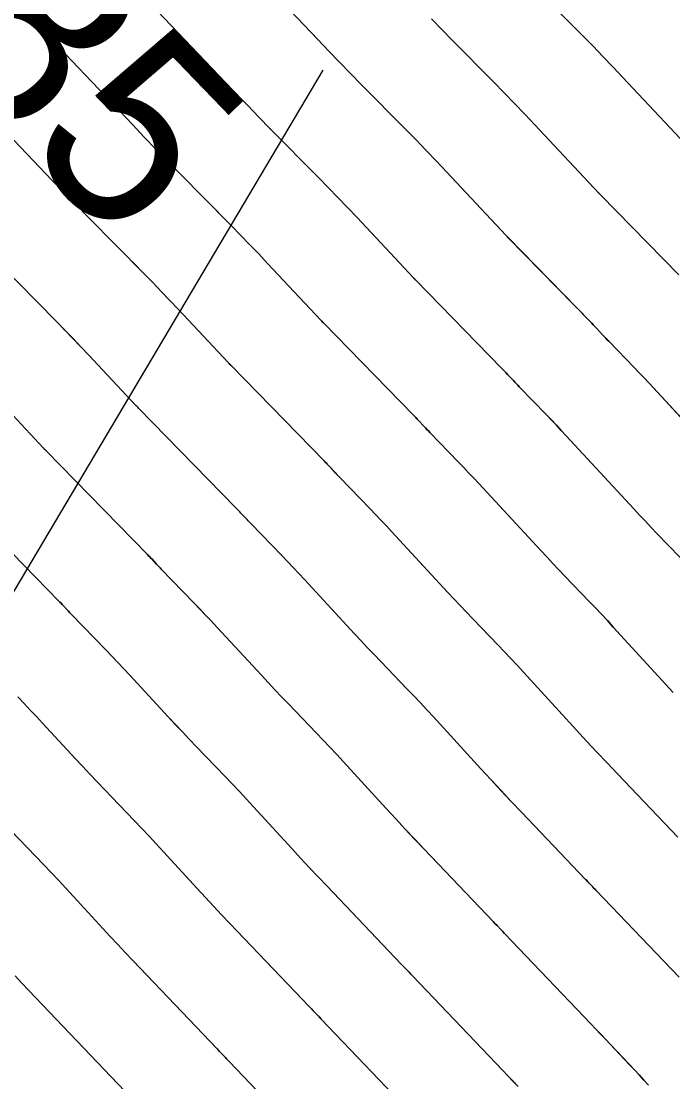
# Model space of a CAD drawing. Extents: x 954385 to 988206, y 1868364 to 1924553.
# Drawn here: x 955947.73 to 955968.03, y 1922937.41 to 1922970.46 of the extents above; entities that cross this region are included whole.
import ezdxf

# ---------------------------------------------------------------- set-up
doc = ezdxf.new("R2010")
doc.units = 0
for name, color, linetype in [('1', 7, 'Continuous'), ('Ex_Contour Labels', 7, 'Continuous'), ('Ex_Major Contours', 7, 'Continuous'), ('Ex_Minor Contours', 7, 'Continuous'), ('Slopes', 7, 'Continuous')]:
    doc.layers.add(name, color=color, linetype=linetype)

msp = doc.modelspace()

# ---------------------------------------------------------------- linework, layer by layer
at = {"layer": '1'}
for points in [[(955969.718, 1922956.554), (955967.426, 1922959.034), (955967.28, 1922959.191), (955967.133, 1922959.348), (955966.985, 1922959.504), (955966.836, 1922959.658), (955966.037, 1922960.483), (955965.988, 1922960.534), (955965.94, 1922960.585), (955965.891, 1922960.636), (955965.843, 1922960.688), (955965.651, 1922960.895), (955965.603, 1922960.946), (955965.554, 1922960.997), (955965.506, 1922961.048), (955965.456, 1922961.099), (955962.906, 1922963.711), (955962.881, 1922963.736), (955962.851, 1922963.767), (955962.839, 1922963.78), (955962.833, 1922963.786), (955960.977, 1922965.768), (955960.665, 1922966.1), (955960.35, 1922966.429), (955960.033, 1922966.756), (955959.714, 1922967.081), (955958.323, 1922968.489), (955957.986, 1922968.832), (955957.65, 1922969.177), (955957.315, 1922969.523), (955956.982, 1922969.871), (955950.398, 1922976.786)], [(955968.263, 1922953.742), (955967.536, 1922954.497), (955967.355, 1922954.686), (955967.175, 1922954.876), (955966.996, 1922955.067), (955966.818, 1922955.259), (955964.708, 1922957.541), (955964.555, 1922957.705), (955964.402, 1922957.869), (955964.247, 1922958.031), (955964.091, 1922958.193), (955963.248, 1922959.064), (955963.202, 1922959.112), (955963.156, 1922959.161), (955963.11, 1922959.209), (955963.064, 1922959.258), (955962.882, 1922959.454), (955962.837, 1922959.503), (955962.791, 1922959.551), (955962.744, 1922959.599), (955962.698, 1922959.647), (955960.026, 1922962.384), (955960.001, 1922962.41), (955959.969, 1922962.442), (955959.957, 1922962.455), (955959.951, 1922962.461), (955958.193, 1922964.339), (955957.897, 1922964.653), (955957.599, 1922964.965), (955957.298, 1922965.275), (955956.996, 1922965.583), (955955.489, 1922967.108), (955955.137, 1922967.466), (955954.788, 1922967.825), (955954.439, 1922968.185), (955954.093, 1922968.547), (955947.946, 1922975.003)], [(955945.494, 1922973.22), (955951.204, 1922967.223), (955951.564, 1922966.847), (955951.926, 1922966.472), (955952.289, 1922966.099), (955952.655, 1922965.728), (955954.278, 1922964.085), (955954.564, 1922963.794), (955954.847, 1922963.501), (955955.129, 1922963.206), (955955.409, 1922962.909), (955957.068, 1922961.137), (955957.081, 1922961.123), (955957.094, 1922961.11), (955957.14, 1922961.063), (955957.147, 1922961.056), (955959.939, 1922958.196), (955959.983, 1922958.15), (955960.027, 1922958.105), (955960.07, 1922958.059), (955960.113, 1922958.013), (955960.285, 1922957.828), (955960.329, 1922957.782), (955960.372, 1922957.736), (955960.415, 1922957.69), (955960.459, 1922957.645), (955961.347, 1922956.728), (955961.509, 1922956.559), (955961.67, 1922956.39), (955961.831, 1922956.219), (955961.99, 1922956.048), (955963.917, 1922953.963), (955964.103, 1922953.763), (955964.291, 1922953.563), (955964.479, 1922953.364), (955964.668, 1922953.167), (955965.428, 1922952.377), (955965.617, 1922952.179), (955965.805, 1922951.98), (955965.992, 1922951.78), (955966.177, 1922951.578), (955968.042, 1922949.54)], [(955943.042, 1922971.437), (955948.315, 1922965.899), (955948.688, 1922965.508), (955949.064, 1922965.12), (955949.441, 1922964.733), (955949.82, 1922964.347), (955951.56, 1922962.586), (955951.829, 1922962.312), (955952.096, 1922962.037), (955952.361, 1922961.759), (955952.624, 1922961.48), (955954.185, 1922959.812), (955954.199, 1922959.798), (955954.213, 1922959.784), (955954.261, 1922959.735), (955954.267, 1922959.728), (955957.181, 1922956.744), (955957.222, 1922956.702), (955957.263, 1922956.659), (955957.304, 1922956.616), (955957.345, 1922956.572), (955957.507, 1922956.398), (955957.547, 1922956.355), (955957.588, 1922956.312), (955957.629, 1922956.269), (955957.67, 1922956.226), (955958.603, 1922955.262), (955958.771, 1922955.087), (955958.939, 1922954.911), (955959.106, 1922954.733), (955959.272, 1922954.555), (955961.016, 1922952.668), (955961.21, 1922952.459), (955961.406, 1922952.25), (955961.603, 1922952.043), (955961.8, 1922951.836), (955962.593, 1922951.013), (955962.79, 1922950.806), (955962.987, 1922950.598), (955963.181, 1922950.389), (955963.375, 1922950.179), (955965.029, 1922948.372), (955965.345, 1922948.028), (955965.662, 1922947.687), (955965.982, 1922947.347), (955966.303, 1922947.008), (955968.182, 1922945.038)], [(955968.598, 1922966.435), (955966.462, 1922968.716), (955966.159, 1922969.038), (955965.853, 1922969.358), (955965.546, 1922969.676), (955965.236, 1922969.991), (955963.992, 1922971.25)], [(955968.215, 1922962.55), (955965.785, 1922965.039), (955965.762, 1922965.063), (955965.733, 1922965.092), (955965.721, 1922965.104), (955965.716, 1922965.11), (955963.737, 1922967.223), (955963.421, 1922967.559), (955963.101, 1922967.893), (955962.78, 1922968.225), (955962.457, 1922968.555), (955961.158, 1922969.869), (955960.834, 1922970.199), (955960.511, 1922970.529)], [(955968.224, 1922940.667), (955965.645, 1922943.37), (955965.617, 1922943.399), (955965.589, 1922943.428), (955965.561, 1922943.457), (955965.534, 1922943.486), (955965.423, 1922943.602), (955965.395, 1922943.631), (955965.367, 1922943.66), (955965.339, 1922943.689), (955965.312, 1922943.718), (955963.314, 1922945.813), (955962.995, 1922946.149), (955962.677, 1922946.487), (955962.362, 1922946.826), (955962.048, 1922947.167), (955960.573, 1922948.779), (955960.371, 1922948.998), (955960.168, 1922949.216), (955959.964, 1922949.433), (955959.758, 1922949.648), (955958.932, 1922950.506), (955958.726, 1922950.721), (955958.521, 1922950.937), (955958.318, 1922951.154), (955958.115, 1922951.372), (955956.553, 1922953.062), (955956.381, 1922953.247), (955956.208, 1922953.432), (955956.034, 1922953.615), (955955.858, 1922953.797), (955954.881, 1922954.807), (955954.842, 1922954.847), (955954.804, 1922954.887), (955954.766, 1922954.928), (955954.728, 1922954.968), (955954.576, 1922955.131), (955954.538, 1922955.172), (955954.499, 1922955.213), (955954.461, 1922955.253), (955954.422, 1922955.293), (955951.388, 1922958.401), (955951.36, 1922958.43), (955951.331, 1922958.459), (955951.317, 1922958.473), (955951.303, 1922958.488), (955949.84, 1922960.05), (955949.593, 1922960.312), (955949.345, 1922960.572), (955949.094, 1922960.831), (955948.842, 1922961.088), (955946.986, 1922962.967)], [(955947.056, 1922958.621), (955948.42, 1922957.164), (955948.435, 1922957.148), (955948.449, 1922957.133), (955948.494, 1922957.088), (955948.509, 1922957.073), (955951.663, 1922953.841), (955951.7, 1922953.804), (955951.736, 1922953.766), (955951.771, 1922953.729), (955951.807, 1922953.691), (955951.949, 1922953.538), (955951.984, 1922953.5), (955952.02, 1922953.463), (955952.056, 1922953.425), (955952.092, 1922953.387), (955953.114, 1922952.331), (955953.296, 1922952.142), (955953.477, 1922951.952), (955953.656, 1922951.761), (955953.835, 1922951.569), (955955.214, 1922950.077), (955955.425, 1922949.85), (955955.637, 1922949.624), (955955.85, 1922949.4), (955956.064, 1922949.176), (955956.923, 1922948.283), (955957.137, 1922948.059), (955957.35, 1922947.834), (955957.561, 1922947.608), (955957.771, 1922947.38), (955959.105, 1922945.922), (955959.398, 1922945.603), (955959.692, 1922945.287), (955959.988, 1922944.971), (955960.286, 1922944.657), (955962.441, 1922942.398), (955962.47, 1922942.367), (955962.499, 1922942.337), (955962.528, 1922942.307), (955962.557, 1922942.277), (955962.673, 1922942.156), (955962.702, 1922942.126), (955962.731, 1922942.096), (955962.76, 1922942.066), (955962.789, 1922942.035), (955965.481, 1922939.214), (955965.631, 1922939.056), (955965.782, 1922938.898), (955965.933, 1922938.739), (955966.083, 1922938.581), (955966.684, 1922937.946), (955966.834, 1922937.786), (955966.983, 1922937.626), (955967.13, 1922937.465), (955967.277, 1922937.303)], [(955945.629, 1922955.745), (955948.905, 1922952.39), (955948.939, 1922952.355), (955948.972, 1922952.32), (955949.005, 1922952.285), (955949.038, 1922952.25), (955949.17, 1922952.108), (955949.203, 1922952.073), (955949.236, 1922952.038), (955949.269, 1922952.003), (955949.303, 1922951.968), (955950.37, 1922950.866), (955950.558, 1922950.67), (955950.745, 1922950.473), (955950.932, 1922950.275), (955951.117, 1922950.076), (955952.313, 1922948.782), (955952.532, 1922948.546), (955952.752, 1922948.311), (955952.974, 1922948.078), (955953.196, 1922947.846), (955954.088, 1922946.919), (955954.31, 1922946.686), (955954.531, 1922946.452), (955954.75, 1922946.217), (955954.968, 1922945.981), (955956.162, 1922944.676), (955956.434, 1922944.381), (955956.707, 1922944.086), (955956.982, 1922943.794), (955957.259, 1922943.502), (955959.571, 1922941.078), (955959.601, 1922941.046), (955959.631, 1922941.015), (955959.662, 1922940.983), (955959.692, 1922940.952), (955959.813, 1922940.826), (955959.843, 1922940.794), (955959.873, 1922940.763), (955959.903, 1922940.732), (955959.933, 1922940.7), (955962.737, 1922937.762), (955962.894, 1922937.597), (955963.051, 1922937.432), (955963.208, 1922937.267)], [(955947.625, 1922949.401), (955947.82, 1922949.198), (955948.014, 1922948.994), (955948.207, 1922948.789), (955948.398, 1922948.583), (955949.413, 1922947.486), (955949.64, 1922947.242), (955949.868, 1922946.998), (955950.097, 1922946.756), (955950.328, 1922946.515), (955951.253, 1922945.554), (955951.484, 1922945.313), (955951.713, 1922945.07), (955951.94, 1922944.826), (955952.166, 1922944.581), (955953.218, 1922943.431), (955953.469, 1922943.158), (955953.722, 1922942.886), (955953.976, 1922942.616), (955954.231, 1922942.347), (955956.701, 1922939.757), (955956.732, 1922939.725), (955956.764, 1922939.692), (955956.795, 1922939.659), (955956.826, 1922939.627), (955956.952, 1922939.496), (955956.983, 1922939.463), (955957.015, 1922939.43), (955957.046, 1922939.398), (955957.077, 1922939.365), (955959.993, 1922936.309)], [(955957.25, 1922934.856), (955954.222, 1922938.03), (955954.189, 1922938.064), (955954.157, 1922938.098), (955954.124, 1922938.132), (955954.091, 1922938.166), (955953.961, 1922938.301), (955953.928, 1922938.335), (955953.896, 1922938.369), (955953.863, 1922938.403), (955953.831, 1922938.437), (955951.204, 1922941.192), (955950.97, 1922941.438), (955950.737, 1922941.686), (955950.505, 1922941.935), (955950.275, 1922942.186), (955949.357, 1922943.19), (955949.126, 1922943.44), (955948.894, 1922943.689), (955948.661, 1922943.936), (955948.426, 1922944.182), (955947.414, 1922945.233)], [(955950.961, 1922937.117), (955948.176, 1922940.036), (955947.964, 1922940.261), (955947.752, 1922940.486), (955947.541, 1922940.713)]]:
    msp.add_lwpolyline(points, dxfattribs=at)
at = {"layer": 'Ex_Major Contours'}
for points in [[(955968.043, 1922949.541), (955966.177, 1922951.578), (955965.992, 1922951.78), (955965.805, 1922951.98), (955965.617, 1922952.179), (955965.428, 1922952.377), (955964.669, 1922953.167), (955964.479, 1922953.365), (955964.291, 1922953.563), (955964.104, 1922953.763), (955963.917, 1922953.964), (955961.99, 1922956.048), (955961.831, 1922956.22), (955961.67, 1922956.39), (955961.509, 1922956.559), (955961.347, 1922956.728), (955960.459, 1922957.645), (955960.415, 1922957.691), (955960.372, 1922957.736), (955960.328, 1922957.782), (955960.285, 1922957.828), (955960.113, 1922958.013), (955960.07, 1922958.059), (955960.027, 1922958.105), (955959.983, 1922958.15), (955959.939, 1922958.195), (955957.148, 1922961.056), (955957.135, 1922961.07), (955957.121, 1922961.083), (955957.094, 1922961.11), (955957.081, 1922961.123), (955957.068, 1922961.137), (955955.408, 1922962.909), (955955.129, 1922963.206), (955954.847, 1922963.501), (955954.563, 1922963.793), (955954.278, 1922964.085), (955953.336, 1922965.038)], [(955947.625, 1922949.401), (955947.82, 1922949.198), (955948.014, 1922948.995), (955948.207, 1922948.79), (955948.398, 1922948.584), (955949.413, 1922947.486), (955949.64, 1922947.242), (955949.868, 1922946.999), (955950.098, 1922946.757), (955950.328, 1922946.516), (955951.253, 1922945.554), (955951.484, 1922945.313), (955951.713, 1922945.07), (955951.94, 1922944.826), (955952.166, 1922944.581), (955953.218, 1922943.431), (955953.47, 1922943.158), (955953.722, 1922942.886), (955953.976, 1922942.616), (955954.232, 1922942.347), (955956.702, 1922939.758), (955956.765, 1922939.692), (955956.828, 1922939.627), (955956.953, 1922939.496), (955957.015, 1922939.431), (955957.078, 1922939.365), (955959.994, 1922936.309)]]:
    msp.add_lwpolyline(points, dxfattribs=at)
at = {"layer": 'Ex_Minor Contours'}
for points in [[(955963.992, 1922971.25), (955965.236, 1922969.991), (955965.545, 1922969.676), (955965.853, 1922969.358), (955966.159, 1922969.038), (955966.462, 1922968.716), (955968.598, 1922966.435)], [(955960.511, 1922970.529), (955960.834, 1922970.198), (955961.158, 1922969.869), (955962.456, 1922968.555), (955962.78, 1922968.225), (955963.101, 1922967.893), (955963.42, 1922967.559), (955963.737, 1922967.223), (955965.715, 1922965.11), (955965.727, 1922965.098), (955965.739, 1922965.086), (955965.768, 1922965.057), (955965.786, 1922965.039), (955968.215, 1922962.55)], [(955957.639, 1922969.187), (955957.649, 1922969.177), (955957.985, 1922968.832), (955958.323, 1922968.489), (955959.714, 1922967.081), (955960.033, 1922966.756), (955960.35, 1922966.429), (955960.664, 1922966.1), (955960.977, 1922965.768), (955962.833, 1922963.786), (955962.845, 1922963.773), (955962.857, 1922963.761), (955962.888, 1922963.73), (955962.901, 1922963.718), (955962.907, 1922963.711), (955965.457, 1922961.098), (955965.506, 1922961.048), (955965.554, 1922960.997), (955965.603, 1922960.946), (955965.651, 1922960.894), (955965.843, 1922960.688), (955965.891, 1922960.637), (955965.939, 1922960.585), (955965.988, 1922960.534), (955966.037, 1922960.484), (955966.836, 1922959.659), (955966.985, 1922959.504), (955967.133, 1922959.348), (955967.28, 1922959.192), (955967.426, 1922959.034), (955969.719, 1922956.555)], [(955955.486, 1922967.111), (955955.489, 1922967.108), (955956.996, 1922965.583), (955957.298, 1922965.275), (955957.598, 1922964.965), (955957.897, 1922964.653), (955958.193, 1922964.339), (955959.95, 1922962.461), (955959.963, 1922962.448), (955959.976, 1922962.435), (955960.008, 1922962.403), (955960.021, 1922962.39), (955960.027, 1922962.384), (955962.698, 1922959.647), (955962.744, 1922959.599), (955962.791, 1922959.551), (955962.837, 1922959.502), (955962.882, 1922959.454), (955963.064, 1922959.258), (955963.11, 1922959.209), (955963.156, 1922959.161), (955963.202, 1922959.112), (955963.248, 1922959.064), (955964.091, 1922958.193), (955964.247, 1922958.032), (955964.402, 1922957.869), (955964.555, 1922957.706), (955964.708, 1922957.541), (955966.818, 1922955.259), (955966.996, 1922955.067), (955967.175, 1922954.876), (955967.356, 1922954.686), (955967.537, 1922954.497), (955968.263, 1922953.742)], [(955968.183, 1922945.038), (955966.303, 1922947.008), (955965.982, 1922947.347), (955965.663, 1922947.687), (955965.345, 1922948.029), (955965.029, 1922948.372), (955963.375, 1922950.179), (955963.182, 1922950.389), (955962.987, 1922950.598), (955962.791, 1922950.806), (955962.593, 1922951.013), (955961.801, 1922951.837), (955961.603, 1922952.043), (955961.406, 1922952.25), (955961.211, 1922952.459), (955961.016, 1922952.668), (955959.271, 1922954.556), (955959.106, 1922954.734), (955958.939, 1922954.911), (955958.771, 1922955.087), (955958.603, 1922955.262), (955957.67, 1922956.226), (955957.629, 1922956.269), (955957.588, 1922956.312), (955957.547, 1922956.355), (955957.506, 1922956.398), (955957.345, 1922956.572), (955957.304, 1922956.615), (955957.263, 1922956.659), (955957.222, 1922956.701), (955957.181, 1922956.744), (955954.269, 1922959.728), (955954.255, 1922959.742), (955954.241, 1922959.756), (955954.213, 1922959.784), (955954.199, 1922959.798), (955954.185, 1922959.812), (955952.624, 1922961.48), (955952.361, 1922961.759), (955952.096, 1922962.036), (955951.829, 1922962.312), (955951.56, 1922962.586), (955951.186, 1922962.965)], [(955968.225, 1922940.667), (955965.645, 1922943.371), (955965.59, 1922943.429), (955965.534, 1922943.487), (955965.424, 1922943.602), (955965.368, 1922943.66), (955965.313, 1922943.718), (955963.314, 1922945.813), (955962.995, 1922946.149), (955962.678, 1922946.487), (955962.362, 1922946.826), (955962.048, 1922947.167), (955960.573, 1922948.78), (955960.371, 1922948.999), (955960.168, 1922949.216), (955959.964, 1922949.433), (955959.758, 1922949.648), (955958.933, 1922950.506), (955958.727, 1922950.721), (955958.522, 1922950.937), (955958.318, 1922951.155), (955958.116, 1922951.373), (955956.553, 1922953.063), (955956.381, 1922953.248), (955956.208, 1922953.432), (955956.034, 1922953.615), (955955.858, 1922953.797), (955954.881, 1922954.807), (955954.842, 1922954.847), (955954.804, 1922954.887), (955954.766, 1922954.928), (955954.728, 1922954.968), (955954.576, 1922955.131), (955954.538, 1922955.172), (955954.5, 1922955.212), (955954.461, 1922955.253), (955954.422, 1922955.293), (955951.389, 1922958.401), (955951.375, 1922958.415), (955951.36, 1922958.43), (955951.331, 1922958.459), (955951.324, 1922958.466), (955951.317, 1922958.473), (955951.31, 1922958.48), (955951.303, 1922958.488), (955949.84, 1922960.05), (955949.593, 1922960.312), (955949.344, 1922960.572), (955949.094, 1922960.831), (955949.035, 1922960.891)], [(955967.277, 1922937.303), (955967.13, 1922937.465), (955966.982, 1922937.626), (955966.833, 1922937.786), (955966.684, 1922937.945), (955966.083, 1922938.581), (955965.933, 1922938.739), (955965.783, 1922938.898), (955965.632, 1922939.056), (955965.481, 1922939.214), (955962.789, 1922942.036), (955962.732, 1922942.096), (955962.674, 1922942.157), (955962.558, 1922942.277), (955962.501, 1922942.338), (955962.443, 1922942.398), (955960.287, 1922944.658), (955959.989, 1922944.971), (955959.693, 1922945.287), (955959.398, 1922945.604), (955959.105, 1922945.922), (955957.771, 1922947.38), (955957.561, 1922947.608), (955957.35, 1922947.834), (955957.137, 1922948.059), (955956.923, 1922948.283), (955956.064, 1922949.176), (955955.85, 1922949.4), (955955.637, 1922949.625), (955955.425, 1922949.85), (955955.215, 1922950.077), (955953.835, 1922951.57), (955953.656, 1922951.762), (955953.477, 1922951.953), (955953.296, 1922952.143), (955953.114, 1922952.332), (955952.092, 1922953.388), (955952.056, 1922953.425), (955952.02, 1922953.463), (955951.984, 1922953.5), (955951.949, 1922953.538), (955951.807, 1922953.691), (955951.772, 1922953.729), (955951.736, 1922953.766), (955951.7, 1922953.804), (955951.664, 1922953.841), (955948.51, 1922957.073), (955948.495, 1922957.088), (955948.48, 1922957.103), (955948.45, 1922957.133), (955948.442, 1922957.14), (955948.435, 1922957.148), (955948.427, 1922957.156), (955948.42, 1922957.163), (955947.056, 1922958.62)], [(955963.208, 1922937.267), (955963.052, 1922937.432), (955962.895, 1922937.597), (955962.738, 1922937.762), (955959.934, 1922940.7), (955959.874, 1922940.763), (955959.813, 1922940.826), (955959.693, 1922940.952), (955959.633, 1922941.015), (955959.573, 1922941.078), (955957.259, 1922943.502), (955956.982, 1922943.794), (955956.707, 1922944.087), (955956.434, 1922944.381), (955956.162, 1922944.677), (955954.968, 1922945.981), (955954.75, 1922946.217), (955954.531, 1922946.452), (955954.31, 1922946.686), (955954.088, 1922946.919), (955953.196, 1922947.846), (955952.974, 1922948.078), (955952.753, 1922948.312), (955952.533, 1922948.546), (955952.314, 1922948.782), (955951.117, 1922950.077), (955950.932, 1922950.276), (955950.745, 1922950.474), (955950.558, 1922950.67), (955950.37, 1922950.866), (955949.303, 1922951.968), (955949.269, 1922952.003), (955949.236, 1922952.038), (955949.203, 1922952.073), (955949.17, 1922952.108), (955949.038, 1922952.25), (955949.005, 1922952.285), (955948.972, 1922952.32), (955948.939, 1922952.355), (955948.905, 1922952.39), (955945.63, 1922955.745)], [(955947.414, 1922945.233), (955948.426, 1922944.182), (955948.661, 1922943.936), (955948.894, 1922943.689), (955949.126, 1922943.44), (955949.357, 1922943.19), (955950.275, 1922942.186), (955950.505, 1922941.935), (955950.737, 1922941.686), (955950.97, 1922941.438), (955951.204, 1922941.192), (955953.832, 1922938.438), (955953.897, 1922938.37), (955953.962, 1922938.302), (955954.092, 1922938.166), (955954.125, 1922938.132), (955954.157, 1922938.098), (955954.19, 1922938.064), (955954.222, 1922938.03), (955957.25, 1922934.856)], [(955950.962, 1922937.117), (955948.177, 1922940.036), (955947.964, 1922940.261), (955947.752, 1922940.486), (955947.541, 1922940.713)]]:
    msp.add_lwpolyline(points, dxfattribs=at)
at = {"layer": 'Slopes'}
msp.add_lwpolyline([(955957.131, 1922968.928), (955922.647, 1922910.794), (955922.717, 1922916.794), (955922.647, 1922910.794), (955927.878, 1922913.733)], dxfattribs=at)

# ---------------------------------------------------------------- texts
at = {"layer": 'Ex_Contour Labels'}
msp.add_text('585', height=6, rotation=313.9548, dxfattribs=at).set_placement((955941.508, 1922972.983))

doc.saveas('drawing.dxf')
